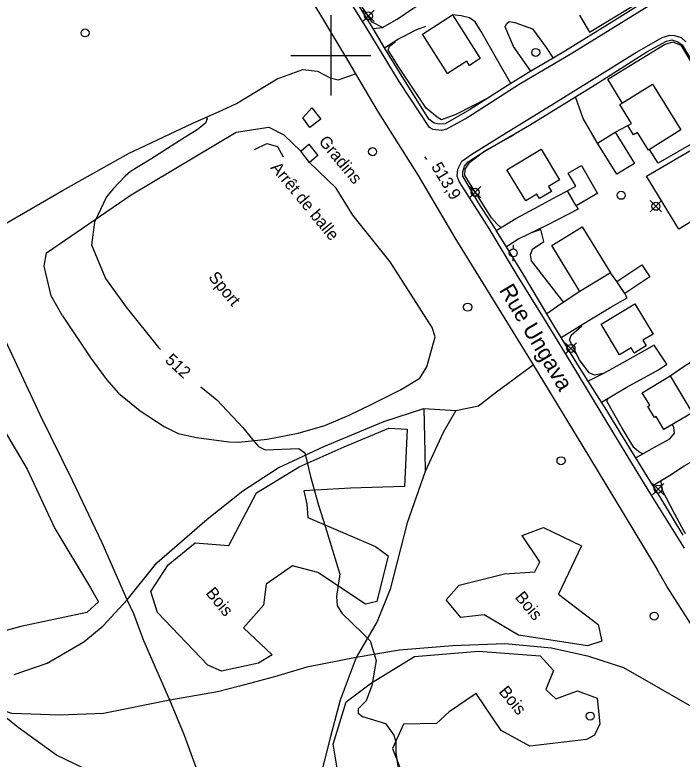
# Model space of a CAD drawing. Extents: x 347312 to 350503, y 6073086 to 6076432.
# Drawn here: x 349021.2 to 349187.6, y 6074824.6 to 6075010.1 of the extents above; entities that cross this region are included whole.
import ezdxf

# ---------------------------------------------------------------- set-up
doc = ezdxf.new("R2010")
doc.units = 0
for name, color, linetype in [('Level 19', 7, 'Continuous'), ('Level 2', 7, 'Continuous'), ('Level 21', 7, 'Continuous'), ('Level 22', 7, 'Continuous'), ('Level 3', 7, 'Continuous'), ('Level 31', 7, 'Continuous'), ('Level 36', 7, 'Continuous'), ('Level 37', 7, 'Continuous'), ('Level 44', 7, 'Continuous'), ('Level 52', 7, 'Continuous'), ('Level 56', 7, 'Continuous'), ('Level 61', 7, 'Continuous')]:
    doc.layers.add(name, color=color, linetype=linetype)

msp = doc.modelspace()

# ---------------------------------------------------------------- linework, layer by layer
at = {"layer": 'Level 19'}
for points in [[(349110.51, 6075006.68), (349112.84, 6075006.96), (349116.52, 6075008.99), (349120.41, 6075011.67), (349123.34, 6075013.23), (349125.98, 6075014.23), (349130.07, 6075015.47), (349133.99, 6075016.75), (349138.78, 6075017.7), (349141.58, 6075019.12)], [(349144.88, 6074992.99), (349141.59, 6074998.67), (349137.49, 6075005.97), (349135.97, 6075008.34), (349134.53, 6075009.34), (349132.49, 6075009.9), (349130.35, 6075010.07)], [(349149.89, 6074996.05), (349145.53, 6075002.2), (349143.44, 6075007.08), (349143.76, 6075007.88), (349144.47, 6075008.48), (349145.84, 6075008.19), (349150.28, 6075006.66), (349153.65, 6075001.97), (349155.38, 6074999.29)], [(349113.4, 6075001.9), (349116.84, 6075004.16), (349121.4, 6075006.48), (349123.64, 6075007.28)], [(349166.48, 6074978.15), (349162.94, 6074984.23), (349160.95, 6074989.64)], [(349170.87, 6074980.87), (349174, 6074982.49)], [(349141.22, 6074956.36), (349146.08, 6074959.32), (349151.81, 6074962.41), (349156.39, 6074964.89), (349159, 6074966.2)], [(349161.15, 6074962.49), (349161.66, 6074961.7), (349153.95, 6074957.64), (349146.87, 6074954.26), (349143.77, 6074952.26)], [(349171.32, 6074943.65), (349169.72, 6074945.81)], [(349162.11, 6074941.13), (349157.44, 6074938.03), (349153.87, 6074935.58)], [(349157.42, 6074929.66), (349164.15, 6074933.82), (349169.83, 6074937.24), (349173.9, 6074939.6), (349173.32, 6074940.67)], [(349167.44, 6074913.6), (349173.63, 6074917.22), (349181.69, 6074921.66), (349183.79, 6074923.05), (349180.63, 6074927.76), (349172.6, 6074923.27), (349167.94, 6074920.71), (349164.13, 6074918.81)], [(349184.58, 6074920.09), (349188.29, 6074922.69), (349193.67, 6074925.92), (349197.64, 6074920.15), (349199.81, 6074915.99), (349199.24, 6074913.96)], [(349176.04, 6074899.68), (349179.93, 6074901.9), (349184.49, 6074904.38), (349185.69, 6074905.84), (349185.52, 6074907.22), (349185.19, 6074908)], [(349180.28, 6074892.82), (349184.43, 6074895.26), (349188.05, 6074897.71), (349190.56, 6074899.14), (349200.22, 6074905.01), (349197.6, 6074909.4)]]:
    msp.add_lwpolyline(points, dxfattribs=at)
at = {"layer": 'Level 2'}
for points in [[(349112.84, 6075006.96), (349110.34, 6075008.29), (349103.71, 6075018.35), (349102.46, 6075021.95), (349102.01, 6075022.79)], [(349116.98, 6074997.03), (349114.26, 6075001.3), (349114.63, 6075002.31), (349116, 6075003.38), (349115.87, 6075003.52)], [(349139.15, 6074989.35), (349131.14, 6074985.27), (349127.57, 6074983.93), (349126.48, 6074984.61), (349123.75, 6074986.81), (349116.98, 6074997.03)], [(349068.92, 6074984.6), (349069.2, 6074984.18), (349068.77, 6074983.13), (349066.7, 6074981.47), (349063.44, 6074979.46), (349055.1, 6074974.11), (349050.04, 6074971.07), (349048.75, 6074969.9), (349045.71, 6074966.73), (349044.1, 6074964.76), (349041.05, 6074958.43), (349040.31, 6074952.77), (349043.84, 6074944.36), (349048.96, 6074937.23), (349057.01, 6074927.21), (349057.56, 6074926.67)], [(349142.38, 6074957.07), (349141.41, 6074958.03), (349140.01, 6074959.53), (349133.4, 6074970.02), (349133.46, 6074971.67), (349134.63, 6074973.35), (349138.38, 6074976.2), (349145.59, 6074980.23), (349145.54, 6074980.3)], [(349158.04, 6074938.43), (349149.98, 6074948.81), (349149.74, 6074950.29), (349150.31, 6074951.68), (349153.11, 6074953.58), (349152.34, 6074956.59), (349150.05, 6074955.78)], [(349167.92, 6074920.7), (349165.7, 6074920.3), (349164.36, 6074920.91), (349162.01, 6074924.1), (349159.48, 6074929.05), (349159.88, 6074930.29), (349162.58, 6074932.57), (349162.43, 6074932.76)], [(349067.62, 6074917.4), (349071.54, 6074914.14), (349078.07, 6074907.21), (349080.49, 6074904.22), (349081.95, 6074902.47), (349083.61, 6074901.66), (349092.03, 6074901.98), (349093.55, 6074900.89), (349094.97, 6074895.01), (349096.96, 6074887.92), (349098.56, 6074882.64), (349102.26, 6074870.68), (349101.45, 6074865.12), (349101.58, 6074862.79), (349102.81, 6074860.86), (349107.79, 6074856.07), (349109.79, 6074854.03), (349111.26, 6074849.19), (349110.23, 6074842.91), (349108.83, 6074839.15)], [(349177.78, 6074900.67), (349176.76, 6074901.16), (349175.53, 6074902.25), (349172.66, 6074907.07), (349168.79, 6074913.77), (349169.18, 6074914.62)], [(349188.48, 6074880.85), (349188.04, 6074881.31), (349185.72, 6074885.66), (349182.58, 6074891.73), (349182.34, 6074893.69), (349182.3, 6074894.01)], [(349108.83, 6074839.15), (349106.81, 6074837.14), (349106.8, 6074836.06), (349107.91, 6074835.18), (349113.65, 6074833.47), (349115.74, 6074830.59), (349116.21, 6074828.86), (349116.18, 6074826.17), (349117.4, 6074818.38), (349117.4, 6074816.56), (349116.86, 6074814.58), (349112.37, 6074809.2), (349106.68, 6074803.8), (349104.07, 6074800.77), (349102.71, 6074798.78), (349101.97, 6074794.51), (349102.85, 6074786.15)]]:
    msp.add_lwpolyline(points, dxfattribs=at)
at = {"layer": 'Level 21'}
for points in [[(349179.16, 6075012.28), (349172.43, 6075008.13), (349160.09, 6075000.46), (349146.95, 6074992.74), (349134.15, 6074984.53), (349128.79, 6074981.61), (349127.61, 6074981.31), (349125.49, 6074981.5), (349124.59, 6074982.04), (349117.02, 6074993.5), (349109.02, 6075006.58), (349102.87, 6075016.51)], [(349095.91, 6075012.51), (349104.64, 6074998.02), (349106.17, 6074995.42), (349111.82, 6074985.85), (349121.73, 6074970.04), (349130.92, 6074954.54), (349140.28, 6074939.29), (349150.46, 6074922.84), (349151.85, 6074920.58), (349162.56, 6074902.9), (349172.9, 6074885.85), (349181.33, 6074871.83)], [(349188.13, 6074877.2), (349180.66, 6074889.13), (349174.13, 6074899.88), (349168.17, 6074909.76), (349161.06, 6074921.49), (349153.69, 6074933.62), (349146.47, 6074945.19), (349139.47, 6074956.88), (349135.8, 6074962.62), (349132.01, 6074968.57), (349131.51, 6074969.9), (349131.66, 6074971.63), (349132.65, 6074973.61), (349135.11, 6074975.38), (349144.4, 6074981.09), (349153.83, 6074986.9), (349166.34, 6074994.64), (349175.78, 6075000.54), (349182.61, 6075004.48), (349184.47, 6075005.05), (349185.7, 6075004.94), (349187.3, 6075004.47), (349188.52, 6075003.36)], [(349190.31, 6074733.56), (349191.22, 6074736.92), (349192.03, 6074740.55), (349193.11, 6074746.31), (349194.37, 6074754.56), (349196.4, 6074765.51), (349198.64, 6074770.05), (349202.94, 6074779.36), (349206.84, 6074790.14), (349207.44, 6074793.36), (349209.24, 6074803.01), (349209.26, 6074813.94), (349208.32, 6074825.21), (349206.55, 6074831.23), (349203.69, 6074836.93), (349198.11, 6074845.44), (349190.29, 6074857.37), (349183.87, 6074867.53), (349181.33, 6074871.83)]]:
    msp.add_lwpolyline(points, dxfattribs=at)
at = {"layer": 'Level 22'}
for points in [[(349177.99, 6075013.23), (349170.04, 6075008.27), (349158.52, 6075001.15), (349155.38, 6074999.29), (349149.89, 6074996.05), (349147.04, 6074994.36), (349144.88, 6074992.99), (349134.58, 6074986.45), (349128.48, 6074982.98), (349126.91, 6074982.88), (349125.78, 6074983.14), (349124.46, 6074984.09), (349117.08, 6074995.79), (349113.4, 6075001.9), (349110.51, 6075006.68), (349109.3, 6075008.68), (349101.97, 6075020.59)], [(349187.85, 6074880.42), (349182.01, 6074890.03), (349180.28, 6074892.82), (349176.04, 6074899.68), (349175.46, 6074900.62), (349168.37, 6074912.13), (349167.44, 6074913.6), (349164.13, 6074918.81), (349161.58, 6074922.84), (349157.42, 6074929.66), (349155.82, 6074932.29), (349153.87, 6074935.58), (349147.9, 6074945.63), (349143.77, 6074952.26), (349141.22, 6074956.36), (349140.93, 6074956.82), (349136.8, 6074963.23), (349135.08, 6074966.2), (349132.93, 6074969.87), (349132.91, 6074970.99), (349133.35, 6074972.36), (349134.27, 6074973.44), (349138.24, 6074976.02), (349149.5, 6074982.63), (349160.95, 6074989.64), (349166, 6074992.73), (349178.79, 6075000.85), (349183.67, 6075003.52), (349184.97, 6075003.86), (349186.49, 6075003.39), (349187.54, 6075002.67), (349192.66, 6074994.05)], [(349079.79, 6074789.3), (349077.08, 6074794.66), (349074.34, 6074801.02), (349071.14, 6074809.78), (349068.44, 6074816.99), (349063.51, 6074830.5), (349059.87, 6074839.27), (349053.41, 6074854.08), (349050.85, 6074860.76), (349049.24, 6074864.26), (349042.96, 6074878.49), (349035.56, 6074894.07), (349027.55, 6074910.37), (349016.53, 6074933.92), (349011.45, 6074943.09), (349005.77, 6074952.98)], [(349068.44, 6074816.99), (349062.95, 6074812.52), (349059.37, 6074811.93), (349053.13, 6074815.04), (349043.34, 6074819.89), (349031.64, 6074825.56), (349022.09, 6074832.45), (349015.81, 6074837.41), (349008.7, 6074844.01), (349002.62, 6074849.1), (348992.82, 6074857.93), (348988.08, 6074863.24), (348983.16, 6074872.37), (348979.51, 6074881.81), (348979.45, 6074892.76), (348979.78, 6074905.42), (348980.04, 6074916.34), (348978.64, 6074928), (348977, 6074937.95), (348975.71, 6074940.17)], [(349021.04, 6074845.66), (349029.27, 6074848.49), (349038.46, 6074853.79), (349043.25, 6074857.84), (349049.24, 6074864.26), (349056.63, 6074873.54), (349069.18, 6074884.43), (349078.02, 6074891.42), (349086.83, 6074897.18), (349098.25, 6074902.53), (349113.19, 6074908.73), (349123.18, 6074911.98), (349131.12, 6074911.51), (349136.82, 6074912.65), (349141.31, 6074916.14), (349150.46, 6074922.84)], [(349131.12, 6074911.51), (349128.01, 6074905.99), (349123.55, 6074896.29), (349118.99, 6074883.46), (349114.76, 6074866.96), (349111.51, 6074858.9), (349106.3, 6074849.93), (349102.33, 6074839.29), (349099.91, 6074830.24), (349097.13, 6074819.08), (349094.84, 6074809.7), (349093.04, 6074801.18), (349090.99, 6074794.59), (349088.48, 6074787.78)], [(349123.18, 6074911.98), (349123.47, 6074901.1), (349123.55, 6074896.29)], [(349203.69, 6074836.93), (349196.5, 6074835.52), (349191.13, 6074836.91), (349182.14, 6074842.09), (349173.07, 6074847.36), (349164.28, 6074850.13), (349155.01, 6074852.2), (349143.35, 6074853.32), (349130.32, 6074852.83), (349117.15, 6074851.78), (349106.3, 6074849.93), (349093.99, 6074847.47), (349085.97, 6074845.13), (349077.21, 6074842.77), (349071.74, 6074841.35), (349059.87, 6074839.27), (349043.29, 6074835.95), (349032.47, 6074835.51), (349020.48, 6074835.92), (349015.81, 6074837.41)]]:
    msp.add_lwpolyline(points, dxfattribs=at)
at = {"layer": 'Level 3'}
msp.add_line((349123.44, 6074974.74), (349123.85, 6074974.06), dxfattribs=at)
at = {"layer": 'Level 31'}
for points in [[(349129.09, 6074995.47), (349122.85, 6075005.32), (349130.35, 6075010.07), (349137.23, 6074999.19), (349134.59, 6074997.51), (349133.94, 6074998.54), (349129.09, 6074995.47)], [(349180.2, 6074992.83), (349187.28, 6074981.42), (349179.16, 6074976.38), (349176.42, 6074980.81), (349175.42, 6074980.19), (349174, 6074982.49), (349174.92, 6074983.06), (349172.01, 6074987.76), (349180.2, 6074992.83)], [(349170.87, 6074980.87), (349175.69, 6074973.08), (349171.29, 6074970.36), (349166.48, 6074978.15), (349170.87, 6074980.87)], [(349152.4, 6074976.6), (349157.02, 6074968.96), (349154.25, 6074967.28), (349154.98, 6074966.08), (349152.04, 6074964.3), (349151.35, 6074965.44), (349148.57, 6074963.76), (349143.91, 6074971.46), (349152.4, 6074976.6)], [(349166.59, 6074965.64), (349161.15, 6074962.49), (349159, 6074966.2), (349161.04, 6074967.38), (349159.15, 6074970.65), (349162.47, 6074972.56), (349166.5, 6074965.59), (349166.59, 6074965.64)], [(349162.69, 6074957.26), (349169.72, 6074945.81), (349162.11, 6074941.13), (349155.07, 6074952.58), (349162.69, 6074957.26)], [(349171.32, 6074943.65), (349177.5, 6074947.8), (349179.5, 6074944.82), (349173.32, 6074940.67), (349171.32, 6074943.65)], [(349174.86, 6074927.13), (349171.94, 6074925.38), (349167.36, 6074932.98), (349175.8, 6074938.06), (349180.34, 6074930.52), (349177.79, 6074928.99), (349178.62, 6074927.61), (349175.63, 6074925.81), (349174.86, 6074927.13)], [(349184.58, 6074920.09), (349190.08, 6074910.94), (349183.05, 6074906.72), (349181.08, 6074909.99), (349180.65, 6074909.73), (349179.01, 6074912.47), (349179.53, 6074912.78), (349177.64, 6074915.91), (349184.58, 6074920.09)]]:
    msp.add_lwpolyline(points, dxfattribs=at)
at = {"layer": 'Level 36'}
for p, q in [((349107.96, 6075008.43), (349110.78, 6075011.25)), ((349107.96, 6075011.25), (349110.78, 6075008.43)), ((349134.54, 6074964.46), (349137.36, 6074967.28)), ((349134.54, 6074967.28), (349137.36, 6074964.46)), ((349179.63, 6074960.97), (349182.45, 6074963.79)), ((349179.63, 6074963.79), (349182.45, 6074960.97)), ((349145.48, 6074952.74), (349145.48, 6074951.74)), ((349145.48, 6074948.74), (349145.48, 6074949.74)), ((349158.45, 6074925.56), (349161.27, 6074928.38)), ((349158.45, 6074928.38), (349161.27, 6074925.56)), ((349180.16, 6074890.49), (349182.98, 6074893.31)), ((349180.16, 6074893.31), (349182.98, 6074890.49))]:
    msp.add_line(p, q, dxfattribs=at)
for centre in [(349109.37, 6075009.84), (349038.74, 6075005.6), (349151.08, 6075000.73), (349110.4, 6074976), (349135.95, 6074965.87), (349172.38, 6074965.12), (349181.04, 6074962.38), (349145.48, 6074950.75), (349134.11, 6074937.24), (349159.86, 6074926.97), (349157.38, 6074898.94), (349181.57, 6074891.9), (349180.62, 6074860.24), (349164.65, 6074835.31)]:
    msp.add_circle(centre, 1, dxfattribs=at)
at = {"layer": 'Level 37'}
for points in [[(349161.96, 6075010.02), (349164.51, 6075005.77), (349177.14, 6075013.42), (349177.79, 6075016.09), (349175.57, 6075019.94), (349173.45, 6075018.68), (349172.29, 6075020.44), (349174.5, 6075021.77), (349167.71, 6075033.41), (349157.77, 6075027.76)], [(349172.64, 6074988.15), (349169.07, 6074994.09), (349183.21, 6075002.75), (349185.23, 6075003.39), (349187.26, 6075002.59), (349192.63, 6074993.58), (349199.02, 6074983.15), (349181.57, 6074973.13), (349179.43, 6074976.55)], [(349205.03, 6074967.84), (349186.74, 6074956.67), (349178.68, 6074969.86), (349197.34, 6074980.74), (349205.03, 6074967.84)], [(349033.1, 6074935.06), (349040.15, 6074924.53), (349044.06, 6074919.2), (349047.1, 6074915.82), (349052.45, 6074911.41), (349058.45, 6074907.47), (349061.92, 6074905.76), (349066.53, 6074904.76), (349074.59, 6074903.71), (349077.04, 6074903.57), (349084.14, 6074904.3), (349091.88, 6074905.8), (349098.47, 6074907.77), (349104.57, 6074910.33), (349109.89, 6074912.91), (349117.33, 6074916.67)]]:
    msp.add_lwpolyline(points, dxfattribs=at)
at = {"layer": 'Level 44'}
for points in [[(349015.5, 6074911.61), (349024.3, 6074896.89), (349031.2, 6074882.1), (349040.07, 6074867.31), (349042.08, 6074863.82), (349039.19, 6074861.11)], [(349094.26, 6074884.85), (349111.16, 6074877.62), (349114.33, 6074875.27), (349111.45, 6074863.87), (349108.68, 6074863.21), (349096.78, 6074871.14), (349090.43, 6074872.78), (349083.86, 6074868.16), (349083.24, 6074862.92), (349078.23, 6074857.32), (349085.38, 6074850.56), (349081.99, 6074848.47), (349072.77, 6074846.48), (349069.37, 6074848.02), (349056.75, 6074861.14), (349055.14, 6074866.34), (349059.42, 6074872.99), (349066.15, 6074878.52), (349074.57, 6074877.84), (349081.47, 6074890.97), (349092.07, 6074897.47), (349103.36, 6074902.42), (349114.46, 6074907.06), (349119.05, 6074906.81), (349118.39, 6074892.55), (349104.86, 6074892.11), (349093.29, 6074891.49), (349093.99, 6074888.12), (349094.26, 6074884.85)], [(349163.97, 6074852.79), (349146.79, 6074855.49), (349138.19, 6074860.55), (349132.38, 6074859.91), (349128.73, 6074864.29), (349132.01, 6074867.97), (349143.27, 6074870.76), (349150.87, 6074871.24), (349152.07, 6074873.78), (349147.71, 6074880.29), (349152.98, 6074882.29), (349162.52, 6074877.72), (349156.71, 6074865.68), (349166.65, 6074858.1), (349167.52, 6074853.97), (349163.97, 6074852.79)], [(349039.19, 6074861.11), (349022.75, 6074857.61), (349011.12, 6074854.51)], [(349101.62, 6074821.83), (349100.62, 6074828.28), (349103.84, 6074838.9), (349110.17, 6074843.63), (349120.85, 6074850.2), (349136.83, 6074851.5), (349152.17, 6074850.3), (349155.47, 6074846.7), (349153.58, 6074841.91), (349156.09, 6074839.62), (349161.52, 6074841.62), (349166.36, 6074839.78), (349167.03, 6074833.36), (349165.73, 6074830.59), (349163.73, 6074829.51)], [(349163.73, 6074829.51), (349149.63, 6074827.8), (349142.42, 6074831.74), (349136.24, 6074840.97), (349129.51, 6074836.36), (349126.38, 6074833.42), (349118.15, 6074833.33), (349115.4, 6074827.21), (349117.21, 6074822.5)]]:
    msp.add_lwpolyline(points, dxfattribs=at)
at = {"layer": 'Level 52'}
msp.add_lwpolyline([(349019.26, 6074958.24), (349033.24, 6074966.37), (349049.54, 6074975.53), (349065.61, 6074983.13), (349072.9, 6074986.37), (349076.48, 6074987.99), (349086.65, 6074994.13), (349093.03, 6074996.46), (349096.71, 6074996.04), (349099.86, 6074994.43), (349101.8, 6074993.92), (349106.17, 6074995.42)], dxfattribs=at)
at = {"layer": 'Level 56'}
for points in [[(349095.26, 6074986.94), (349097.49, 6074984.08), (349094.76, 6074982.01), (349092.98, 6074984.41), (349095.26, 6074986.94)], [(349033.1, 6074935.06), (349030.3, 6074940.05), (349028.55, 6074947.43), (349029.08, 6074950.78), (349050.2, 6074965.23), (349076.36, 6074980.89), (349084.54, 6074982.14), (349088.25, 6074980.23), (349092.56, 6074976.11)], [(349080.97, 6074976.53), (349084.02, 6074978.04), (349086.7, 6074977.26), (349088.08, 6074974.69)], [(349094.52, 6074977.84), (349096.79, 6074975.02), (349094.71, 6074973.34), (349092.56, 6074976.11), (349094.52, 6074977.84)], [(349117.33, 6074916.67), (349122.19, 6074919.55), (349123.91, 6074922.38), (349126.04, 6074929.81), (349125.26, 6074932.2), (349114.82, 6074948.55), (349105.45, 6074960.18), (349101.33, 6074966.93), (349094.71, 6074973.34)]]:
    msp.add_lwpolyline(points, dxfattribs=at)
at = {"layer": 'Level 61'}
for p, q in [((349100, 6075010), (349100, 6074990)), ((349090, 6075000), (349110, 6075000))]:
    msp.add_line(p, q, dxfattribs=at)

# ---------------------------------------------------------------- texts
at = {"layer": 'Level 2'}
msp.add_text('512', height=3, rotation=317.3087, dxfattribs=at).set_placement((349058.46, 6074923.77))
at = {"layer": 'Level 21'}
msp.add_text('Rue Ungava', height=4, rotation=300.8434, dxfattribs=at).set_placement((349141.86, 6074941.52))
at = {"layer": 'Level 3'}
msp.add_text('513,9', height=3, rotation=301.1781, dxfattribs=at).set_placement((349124.9, 6074972.26))
at = {"layer": 'Level 44'}
for p in [(349068.65, 6074865.91), (349145.74, 6074864.88), (349141.7, 6074841.32)]:
    msp.add_text('Bois', height=3, rotation=309.568, dxfattribs=at).set_placement(p)
at = {"layer": 'Level 56'}
for s, p in [('Gradins', (349096.8, 6074978.48)), ('Arrêt de balle', (349084.83, 6074971.94)), ('Sport', (349069.33, 6074944.61))]:
    msp.add_text(s, height=3, rotation=309.568, dxfattribs=at).set_placement(p)

doc.saveas('drawing.dxf')
